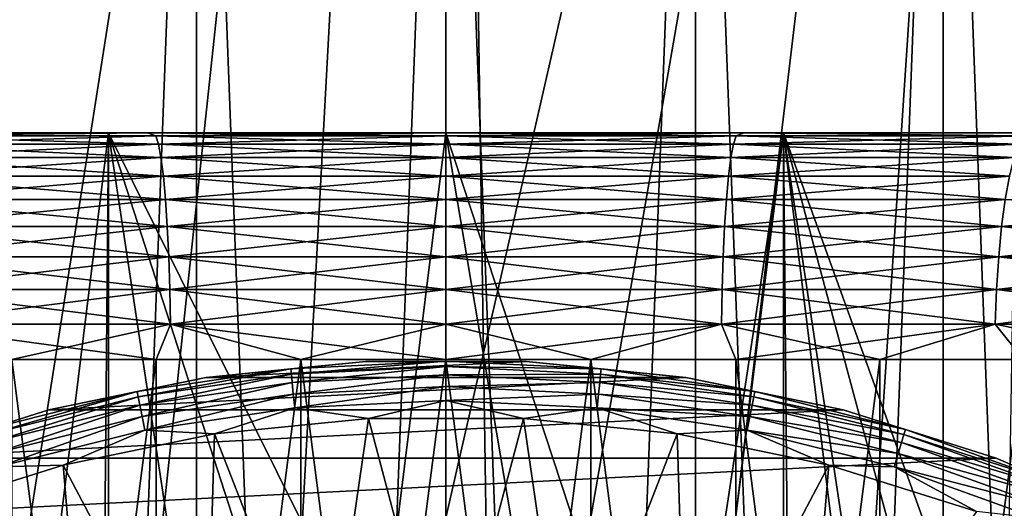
# Model space of a CAD drawing. Header units: metres. Extents: x -30 to 30, y -76 to 64.
# Tile 409 of 541: x -0.94 to 1.23, y 51.67 to 52.75. Entities that reach past the tile are written whole.
import ezdxf

# ---------------------------------------------------------------- set-up
doc = ezdxf.new("R2010")
doc.units = ezdxf.units.M
doc.layers.add('solid_508511', color=7, linetype='CONTINUOUS')

msp = doc.modelspace()

# ---------------------------------------------------------------- linework, layer by layer
at = {"layer": 'solid_508511'}
for points in [[(-1.425745, 10.251329, 22.955767), (-0.713039, 10.325402, 22.988945), (-1.337299, 57.5, 22.961088)], [(-1.337299, 57.5, 22.961088), (0, 10.35, 23), (0, 57.5, 23)], [(-1.23971, 51.39579, -22.966566), (-1.337299, 57.5, -22.961088), (0, 57.5, -23)], [(-0.713039, 10.325402, 22.988945), (0, 10.35, 23), (-1.337299, 57.5, 22.961088)], [(-0.940303, 51.506382, -22.98077), (-1.23971, 51.39579, -22.966566), (0, 57.5, -23)], [(-0.632165, 51.585915, -22.99131), (-0.940303, 51.506382, -22.98077), (0, 57.5, -23)], [(-0.317386, 51.633965, -22.99781), (-0.632165, 51.585915, -22.99131), (0, 57.5, -23)], [(-0.317386, 51.633965, -22.99781), (0, 57.5, -23), (0, 51.650002, -23)], [(0.713028, 10.325403, 22.988945), (1.337299, 57.5, 22.961088), (0, 57.5, 23)], [(0, 10.35, 23), (0.713028, 10.325403, 22.988945), (0, 57.5, 23)], [(0, 51.650002, -23), (0, 57.5, -23), (1.337299, 57.5, -22.961088)], [(0.317385, 51.633965, -22.99781), (0, 51.650002, -23), (1.337299, 57.5, -22.961088)], [(0.632159, 51.585915, -22.99131), (0.317385, 51.633965, -22.99781), (1.337299, 57.5, -22.961088)], [(0.940297, 51.506386, -22.980772), (0.632159, 51.585915, -22.99131), (1.337299, 57.5, -22.961088)], [(0.713028, 10.325403, 22.988945), (1.425724, 10.251332, 22.955769), (1.337299, 57.5, 22.961088)], [(1.239699, 51.395794, -22.966566), (0.940297, 51.506386, -22.980772), (1.337299, 57.5, -22.961088)], [(-0.551211, 39.999996, -6.476586), (-0.551211, 54.5, -6.47658), (-1.098508, 54.5, -6.406504)], [(-1.098375, 39.999996, -6.406526), (-0.551211, 39.999996, -6.476586), (-1.098508, 54.5, -6.406504)], [(-1.098376, 39.999996, 6.406526), (-1.098508, 54.5, 6.406504), (-0.551211, 54.5, 6.47658)], [(-0.551212, 39.999996, 6.476586), (-1.098376, 39.999996, 6.406526), (-0.551211, 54.5, 6.47658)], [(-0.551212, 39.999996, 6.476586), (0, 54.5, 6.5), (0, 40, 6.5)], [(-0.551212, 39.999996, 6.476586), (-0.551211, 54.5, 6.47658), (0, 54.5, 6.5)], [(-0.551211, 54.5, -6.47658), (0, 40, -6.5), (0, 54.5, -6.5)], [(-0.551211, 39.999996, -6.476586), (0, 40, -6.5), (-0.551211, 54.5, -6.47658)], [(0.551211, 54.5, 6.47658), (0.551211, 39.999996, 6.476586), (0, 40, 6.5)], [(0, 54.5, 6.5), (0.551211, 54.5, 6.47658), (0, 40, 6.5)], [(0, 54.5, -6.5), (0, 40, -6.5), (0.551212, 39.999996, -6.476586)], [(0.551211, 54.5, -6.47658), (0, 54.5, -6.5), (0.551212, 39.999996, -6.476586)], [(1.098508, 54.5, 6.406504), (1.098375, 39.999996, 6.406526), (0.551211, 39.999996, 6.476586)], [(0.551211, 54.5, 6.47658), (1.098508, 54.5, 6.406504), (0.551211, 39.999996, 6.476586)], [(0.551211, 54.5, -6.47658), (0.551212, 39.999996, -6.476586), (1.098376, 39.999996, -6.406526)], [(1.098508, 54.5, -6.406504), (0.551211, 54.5, -6.47658), (1.098376, 39.999996, -6.406526)], [(1.637794, 54.5, 6.290277), (1.637813, 39.999996, 6.290276), (1.098375, 39.999996, 6.406526)], [(1.098508, 54.5, 6.406504), (1.637794, 54.5, 6.290277), (1.098375, 39.999996, 6.406526)], [(1.098508, 54.5, -6.406504), (1.098376, 39.999996, -6.406526), (1.637815, 39.999996, -6.290275)], [(1.637794, 54.5, -6.290277), (1.098508, 54.5, -6.406504), (1.637815, 39.999996, -6.290275)], [(-1.486151, 52.5, -9.383035), (-1.003384, 50.789803, -9.446863), (-0.760377, 50.881565, -9.469521)], [(-1.486151, 52.5, -9.383035), (-0.760377, 50.881565, -9.469521), (-0.745352, 52.5, -9.470714)], [(-0.745352, 52.5, 9.470714), (-1.485397, 46.5, 9.383155), (-1.486151, 52.5, 9.383035)], [(-1.486151, 52.5, -9.383035), (-0.745352, 52.5, -9.470714), (-1.316953, 52.5, -8.14421)], [(-0.745352, 52.5, 9.470714), (-1.486151, 52.5, 9.383035), (-1.316953, 52.5, 8.14421)], [(-0.745352, 52.5, 9.470714), (-0.744993, 46.5, 9.470744), (-1.485397, 46.5, 9.383155)], [(-1.316953, 52.5, -8.14421), (-0.658937, 52.5, -8.223638), (-1.278348, 52.493843, -8.071175)], [(-0.658937, 52.5, 8.223638), (-1.316953, 52.5, 8.14421), (-1.278348, 52.493843, 8.071175)], [(-0.745352, 52.5, -9.470714), (-0.658937, 52.5, -8.223638), (-1.316953, 52.5, -8.14421)], [(-0.745352, 52.5, 9.470714), (-1.316953, 52.5, 8.14421), (-0.658937, 52.5, 8.223638)], [(-0.658937, 52.5, -8.223638), (-0.641151, 52.493843, -8.146592), (-1.278348, 52.493843, -8.071175)], [(-0.658937, 52.5, 8.223638), (-1.278348, 52.493843, 8.071175), (-0.641151, 52.493843, 8.146592)], [(-1.278348, 52.493843, -8.071175), (-0.641151, 52.493843, -8.146592), (-1.266402, 52.475506, -7.995749)], [(-1.278348, 52.493843, 8.071175), (-1.266402, 52.475506, 7.995749), (-0.635159, 52.475506, 8.070461)], [(-0.641151, 52.493843, 8.146592), (-1.278348, 52.493843, 8.071175), (-0.635159, 52.475506, 8.070461)], [(-0.641151, 52.493843, -8.146592), (-0.635159, 52.475506, -8.070461), (-1.266402, 52.475506, -7.995749)], [(-0.745352, 52.5, -9.470714), (-0.760377, 50.881565, -9.469521), (-0.51073, 50.947273, -9.486261)], [(-0.745352, 52.5, -9.470714), (-0.256046, 50.986847, -9.496549), (0, 51, -9.5)], [(-0.745352, 52.5, -9.470714), (0, 51, -9.5), (0, 52.5, -9.5)], [(-0.745352, 52.5, -9.470714), (-0.51073, 50.947273, -9.486261), (-0.256046, 50.986847, -9.496549)], [(-0.745352, 52.5, 9.470714), (0, 52.5, 9.5), (-0.744993, 46.5, 9.470744)], [(-0.745352, 52.5, -9.470714), (0, 52.5, -9.5), (-0.658937, 52.5, -8.223638)], [(-0.745352, 52.5, 9.470714), (-0.658937, 52.5, 8.223638), (0, 52.5, 8.25)], [(-0.745352, 52.5, 9.470714), (0, 52.5, 8.25), (0, 52.5, 9.5)], [(0, 52.5, 9.5), (0, 46.5, 9.5), (-0.744993, 46.5, 9.470744)], [(-0.658937, 52.5, -8.223638), (0, 52.5, -8.25), (-0.641151, 52.493843, -8.146592)], [(-0.658937, 52.5, 8.223638), (-0.641151, 52.493843, 8.146592), (0, 52.493843, 8.171782)], [(0, 52.5, 8.25), (-0.658937, 52.5, 8.223638), (0, 52.493843, 8.171782)], [(0, 52.5, -9.5), (0, 52.5, -8.25), (-0.658937, 52.5, -8.223638)], [(0, 52.5, -8.25), (0, 52.493843, -8.171782), (-0.641151, 52.493843, -8.146592)], [(-0.641151, 52.493843, -8.146592), (0, 52.493843, -8.171782), (-0.635159, 52.475506, -8.070461)], [(-0.641151, 52.493843, 8.146592), (-0.635159, 52.475506, 8.070461), (0, 52.475506, 8.095417)], [(0, 52.493843, 8.171782), (-0.641151, 52.493843, 8.146592), (0, 52.475506, 8.095417)], [(0, 52.493843, -8.171782), (0, 52.475506, -8.095417), (-0.635159, 52.475506, -8.070461)], [(0, 52.5, -9.5), (0, 51, -9.5), (0.256045, 50.986847, -9.496549)], [(0, 52.5, -9.5), (0.256045, 50.986847, -9.496549), (0.510725, 50.947273, -9.486261)], [(0, 52.5, -9.5), (0.510725, 50.947273, -9.486261), (0.745352, 52.5, -9.470714)], [(0.745352, 52.5, 9.470714), (0, 46.5, 9.5), (0, 52.5, 9.5)], [(0.744993, 46.5, 9.470744), (0, 46.5, 9.5), (0.745352, 52.5, 9.470714)], [(0.658937, 52.5, -8.223638), (0, 52.493843, -8.171782), (0, 52.5, -8.25)], [(0.641151, 52.493843, -8.146592), (0, 52.493843, -8.171782), (0.658937, 52.5, -8.223638)], [(0.641151, 52.493843, 8.146592), (0, 52.5, 8.25), (0, 52.493843, 8.171782)], [(0, 52.5, -9.5), (0.745352, 52.5, -9.470714), (0, 52.5, -8.25)], [(0.658937, 52.5, -8.223638), (0, 52.5, -8.25), (0.745352, 52.5, -9.470714)], [(0.658937, 52.5, 8.223638), (0, 52.5, 9.5), (0, 52.5, 8.25)], [(0.641151, 52.493843, 8.146592), (0.658937, 52.5, 8.223638), (0, 52.5, 8.25)], [(0.658937, 52.5, 8.223638), (0.745352, 52.5, 9.470714), (0, 52.5, 9.5)], [(0.641151, 52.493843, -8.146592), (0, 52.475506, -8.095417), (0, 52.493843, -8.171782)], [(0.641151, 52.493843, -8.146592), (0.635159, 52.475506, -8.070461), (0, 52.475506, -8.095417)], [(0.635159, 52.475506, 8.070461), (0, 52.493843, 8.171782), (0, 52.475506, 8.095417)], [(0.641151, 52.493843, 8.146592), (0, 52.493843, 8.171782), (0.635159, 52.475506, 8.070461)], [(0.745352, 52.5, -9.470714), (0.510725, 50.947273, -9.486261), (0.760371, 50.881565, -9.469522)], [(0.641151, 52.493843, 8.146592), (0.635159, 52.475506, 8.070461), (1.266402, 52.475506, 7.995749)], [(1.278348, 52.493843, -8.071175), (1.266402, 52.475506, -7.995749), (0.635159, 52.475506, -8.070461)], [(0.641151, 52.493843, -8.146592), (1.278348, 52.493843, -8.071175), (0.635159, 52.475506, -8.070461)], [(0.641151, 52.493843, -8.146592), (0.658937, 52.5, -8.223638), (1.278348, 52.493843, -8.071175)], [(1.278348, 52.493843, 8.071175), (0.658937, 52.5, 8.223638), (0.641151, 52.493843, 8.146592)], [(1.278348, 52.493843, 8.071175), (0.641151, 52.493843, 8.146592), (1.266402, 52.475506, 7.995749)], [(0.658937, 52.5, 8.223638), (1.316953, 52.5, 8.14421), (0.745352, 52.5, 9.470714)], [(1.316953, 52.5, -8.14421), (0.658937, 52.5, -8.223638), (0.745352, 52.5, -9.470714)], [(1.278348, 52.493843, -8.071175), (0.658937, 52.5, -8.223638), (1.316953, 52.5, -8.14421)], [(1.278348, 52.493843, 8.071175), (1.316953, 52.5, 8.14421), (0.658937, 52.5, 8.223638)], [(0.744993, 46.5, 9.470744), (0.745352, 52.5, 9.470714), (1.485397, 46.5, 9.383155)], [(0.745352, 52.5, -9.470714), (0.760371, 50.881565, -9.469522), (1.003377, 50.789806, -9.446864)], [(0.745352, 52.5, -9.470714), (1.003377, 50.789806, -9.446864), (1.236453, 50.672832, -9.419192)], [(0.745352, 52.5, -9.470714), (1.236453, 50.672832, -9.419192), (1.457095, 50.531471, -9.387591)], [(0.745352, 52.5, -9.470714), (1.457095, 50.531471, -9.387591), (1.486151, 52.5, -9.383035)], [(1.316953, 52.5, 8.14421), (1.486151, 52.5, 9.383035), (0.745352, 52.5, 9.470714)], [(1.485397, 46.5, 9.383155), (0.745352, 52.5, 9.470714), (1.486151, 52.5, 9.383035)], [(1.316953, 52.5, -8.14421), (0.745352, 52.5, -9.470714), (1.486151, 52.5, -9.383035)], [(-1.266402, 52.475506, -7.995749), (-0.635159, 52.475506, -8.070461), (-1.255053, 52.445431, -7.92409)], [(-1.266402, 52.475506, 7.995749), (-1.255053, 52.445431, 7.92409), (-0.629467, 52.445431, 7.998133)], [(-0.635159, 52.475506, 8.070461), (-1.266402, 52.475506, 7.995749), (-0.629467, 52.445431, 7.998133)], [(-0.635159, 52.475506, -8.070461), (-0.629467, 52.445431, -7.998133), (-1.255053, 52.445431, -7.92409)], [(-0.635159, 52.475506, -8.070461), (0, 52.475506, -8.095417), (-0.629467, 52.445431, -7.998133)], [(-0.635159, 52.475506, 8.070461), (-0.629467, 52.445431, 7.998133), (0, 52.445431, 8.022864)], [(0, 52.475506, 8.095417), (-0.635159, 52.475506, 8.070461), (0, 52.445431, 8.022864)], [(0, 52.475506, -8.095417), (0, 52.445431, -8.022864), (-0.629467, 52.445431, -7.998133)], [(0.635159, 52.475506, -8.070461), (0, 52.445431, -8.022864), (0, 52.475506, -8.095417)], [(0.635159, 52.475506, -8.070461), (0.629467, 52.445431, -7.998133), (0, 52.445431, -8.022864)], [(0.629467, 52.445431, 7.998133), (0, 52.475506, 8.095417), (0, 52.445431, 8.022864)], [(0.635159, 52.475506, 8.070461), (0, 52.475506, 8.095417), (0.629467, 52.445431, 7.998133)], [(0.635159, 52.475506, 8.070461), (0.629467, 52.445431, 7.998133), (1.255053, 52.445431, 7.92409)], [(1.266402, 52.475506, -7.995749), (1.255053, 52.445431, -7.92409), (0.629467, 52.445431, -7.998133)], [(0.635159, 52.475506, -8.070461), (1.266402, 52.475506, -7.995749), (0.629467, 52.445431, -7.998133)], [(1.266402, 52.475506, 7.995749), (0.635159, 52.475506, 8.070461), (1.255053, 52.445431, 7.92409)], [(-1.255053, 52.445431, -7.92409), (-0.629467, 52.445431, -7.998133), (-1.24458, 52.404369, -7.857966)], [(-1.255053, 52.445431, 7.92409), (-1.24458, 52.404369, 7.857966), (-0.624214, 52.404369, 7.931391)], [(-0.629467, 52.445431, 7.998133), (-1.255053, 52.445431, 7.92409), (-0.624214, 52.404369, 7.931391)], [(-0.629467, 52.445431, -7.998133), (-0.624214, 52.404369, -7.931391), (-1.24458, 52.404369, -7.857966)], [(-0.629467, 52.445431, -7.998133), (0, 52.445431, -8.022864), (-0.624214, 52.404369, -7.931391)], [(-0.629467, 52.445431, 7.998133), (-0.624214, 52.404369, 7.931391), (0, 52.404369, 7.955917)], [(0, 52.445431, 8.022864), (-0.629467, 52.445431, 7.998133), (0, 52.404369, 7.955917)], [(0, 52.445431, -8.022864), (0, 52.404369, -7.955917), (-0.624214, 52.404369, -7.931391)], [(0.629467, 52.445431, -7.998133), (0, 52.404369, -7.955917), (0, 52.445431, -8.022864)], [(0.629467, 52.445431, -7.998133), (0.624214, 52.404369, -7.931391), (0, 52.404369, -7.955917)], [(0.624214, 52.404369, 7.931391), (0, 52.445431, 8.022864), (0, 52.404369, 7.955917)], [(0.629467, 52.445431, 7.998133), (0, 52.445431, 8.022864), (0.624214, 52.404369, 7.931391)], [(0.629467, 52.445431, 7.998133), (0.624214, 52.404369, 7.931391), (1.24458, 52.404369, 7.857966)], [(1.255053, 52.445431, -7.92409), (1.24458, 52.404369, -7.857966), (0.624214, 52.404369, -7.931391)], [(0.629467, 52.445431, -7.998133), (1.255053, 52.445431, -7.92409), (0.624214, 52.404369, -7.931391)], [(1.255053, 52.445431, 7.92409), (0.629467, 52.445431, 7.998133), (1.24458, 52.404369, 7.857966)], [(-1.24458, 52.404369, -7.857966), (-0.624214, 52.404369, -7.931391), (-1.235242, 52.353333, -7.799009)], [(-1.24458, 52.404369, 7.857966), (-1.235242, 52.353333, 7.799009), (-0.619531, 52.353333, 7.871883)], [(-0.624214, 52.404369, 7.931391), (-1.24458, 52.404369, 7.857966), (-0.619531, 52.353333, 7.871883)], [(-0.624214, 52.404369, -7.931391), (-0.619531, 52.353333, -7.871883), (-1.235242, 52.353333, -7.799009)], [(-0.624214, 52.404369, -7.931391), (0, 52.404369, -7.955917), (-0.619531, 52.353333, -7.871883)], [(-0.624214, 52.404369, 7.931391), (-0.619531, 52.353333, 7.871883), (0, 52.353333, 7.896224)], [(0, 52.404369, 7.955917), (-0.624214, 52.404369, 7.931391), (0, 52.353333, 7.896224)], [(0, 52.404369, -7.955917), (0, 52.353333, -7.896224), (-0.619531, 52.353333, -7.871883)], [(0.624214, 52.404369, -7.931391), (0, 52.353333, -7.896224), (0, 52.404369, -7.955917)], [(0.624214, 52.404369, -7.931391), (0.619531, 52.353333, -7.871883), (0, 52.353333, -7.896224)], [(0.619531, 52.353333, 7.871883), (0, 52.404369, 7.955917), (0, 52.353333, 7.896224)], [(0.624214, 52.404369, 7.931391), (0, 52.404369, 7.955917), (0.619531, 52.353333, 7.871883)], [(0.624214, 52.404369, 7.931391), (0.619531, 52.353333, 7.871883), (1.235242, 52.353333, 7.799009)], [(1.24458, 52.404369, -7.857966), (1.235242, 52.353333, -7.799009), (0.619531, 52.353333, -7.871883)], [(0.624214, 52.404369, -7.931391), (1.24458, 52.404369, -7.857966), (0.619531, 52.353333, -7.871883)], [(1.24458, 52.404369, 7.857966), (0.624214, 52.404369, 7.931391), (1.235242, 52.353333, 7.799009)], [(-1.235242, 52.353333, -7.799009), (-0.619531, 52.353333, -7.871883), (-1.227269, 52.293575, -7.748672)], [(-1.235242, 52.353333, 7.799009), (-1.227269, 52.293575, 7.748672), (-0.615532, 52.293575, 7.821076)], [(-0.619531, 52.353333, 7.871883), (-1.235242, 52.353333, 7.799009), (-0.615532, 52.293575, 7.821076)], [(-0.619531, 52.353333, -7.871883), (-0.615532, 52.293575, -7.821076), (-1.227269, 52.293575, -7.748672)], [(-0.619531, 52.353333, -7.871883), (0, 52.353333, -7.896224), (-0.615532, 52.293575, -7.821076)], [(-0.619531, 52.353333, 7.871883), (-0.615532, 52.293575, 7.821076), (0, 52.293575, 7.845261)], [(0, 52.353333, 7.896224), (-0.619531, 52.353333, 7.871883), (0, 52.293575, 7.845261)], [(0, 52.353333, -7.896224), (0, 52.293575, -7.845261), (-0.615532, 52.293575, -7.821076)], [(0.619531, 52.353333, -7.871883), (0, 52.293575, -7.845261), (0, 52.353333, -7.896224)], [(0.619531, 52.353333, -7.871883), (0.615532, 52.293575, -7.821076), (0, 52.293575, -7.845261)], [(0.615532, 52.293575, 7.821076), (0, 52.353333, 7.896224), (0, 52.293575, 7.845261)], [(0.619531, 52.353333, 7.871883), (0, 52.353333, 7.896224), (0.615532, 52.293575, 7.821076)], [(0.619531, 52.353333, 7.871883), (0.615532, 52.293575, 7.821076), (1.227269, 52.293575, 7.748672)], [(1.235242, 52.353333, -7.799009), (1.227269, 52.293575, -7.748672), (0.615532, 52.293575, -7.821076)], [(0.619531, 52.353333, -7.871883), (1.235242, 52.353333, -7.799009), (0.615532, 52.293575, -7.821076)], [(1.235242, 52.353333, 7.799009), (0.619531, 52.353333, 7.871883), (1.227269, 52.293575, 7.748672)], [(1.235242, 52.353333, 7.799009), (1.227269, 52.293575, 7.748672), (1.83144, 52.293575, 7.628496)], [(1.843337, 52.353333, -7.678051), (1.83144, 52.293575, -7.628496), (1.227269, 52.293575, -7.748672)], [(1.235242, 52.353333, -7.799009), (1.843337, 52.353333, -7.678051), (1.227269, 52.293575, -7.748672)], [(-1.227269, 52.293575, -7.748672), (-0.615532, 52.293575, -7.821076), (-1.220859, 52.226574, -7.7082)], [(-1.227269, 52.293575, 7.748672), (-1.220859, 52.226574, 7.7082), (-0.612317, 52.226574, 7.780225)], [(-0.615532, 52.293575, 7.821076), (-1.227269, 52.293575, 7.748672), (-0.612317, 52.226574, 7.780225)], [(-0.615532, 52.293575, -7.821076), (-0.612317, 52.226574, -7.780225), (-1.220859, 52.226574, -7.7082)], [(-0.615532, 52.293575, -7.821076), (0, 52.293575, -7.845261), (-0.612317, 52.226574, -7.780225)], [(-0.615532, 52.293575, 7.821076), (-0.612317, 52.226574, 7.780225), (0, 52.226574, 7.804283)], [(0, 52.293575, 7.845261), (-0.615532, 52.293575, 7.821076), (0, 52.226574, 7.804283)], [(0, 52.293575, -7.845261), (0, 52.226574, -7.804283), (-0.612317, 52.226574, -7.780225)], [(0.615532, 52.293575, -7.821076), (0, 52.226574, -7.804283), (0, 52.293575, -7.845261)], [(0.615532, 52.293575, -7.821076), (0.612317, 52.226574, -7.780225), (0, 52.226574, -7.804283)], [(0.612317, 52.226574, 7.780225), (0, 52.293575, 7.845261), (0, 52.226574, 7.804283)], [(0.615532, 52.293575, 7.821076), (0, 52.293575, 7.845261), (0.612317, 52.226574, 7.780225)], [(0.615532, 52.293575, 7.821076), (0.612317, 52.226574, 7.780225), (1.220859, 52.226574, 7.7082)], [(1.227269, 52.293575, -7.748672), (1.220859, 52.226574, -7.7082), (0.612317, 52.226574, -7.780225)], [(0.615532, 52.293575, -7.821076), (1.227269, 52.293575, -7.748672), (0.612317, 52.226574, -7.780225)], [(1.227269, 52.293575, 7.748672), (0.615532, 52.293575, 7.821076), (1.220859, 52.226574, 7.7082)], [(1.227269, 52.293575, 7.748672), (1.220859, 52.226574, 7.7082), (1.821874, 52.226574, 7.58865)], [(1.83144, 52.293575, -7.628496), (1.821874, 52.226574, -7.58865), (1.220859, 52.226574, -7.7082)], [(1.227269, 52.293575, -7.748672), (1.83144, 52.293575, -7.628496), (1.220859, 52.226574, -7.7082)], [(1.83144, 52.293575, 7.628496), (1.227269, 52.293575, 7.748672), (1.821874, 52.226574, 7.58865)], [(-1.220859, 52.226574, -7.7082), (-0.612317, 52.226574, -7.780225), (-1.216169, 52.153984, -7.678587)], [(-1.220859, 52.226574, 7.7082), (-1.216169, 52.153984, 7.678587), (-0.609965, 52.153984, 7.750337)], [(-0.612317, 52.226574, 7.780225), (-1.220859, 52.226574, 7.7082), (-0.609965, 52.153984, 7.750337)], [(-0.612317, 52.226574, -7.780225), (-0.609965, 52.153984, -7.750337), (-1.216169, 52.153984, -7.678587)], [(-0.612317, 52.226574, -7.780225), (0, 52.226574, -7.804283), (-0.609965, 52.153984, -7.750337)], [(-0.612317, 52.226574, 7.780225), (-0.609965, 52.153984, 7.750337), (0, 52.153984, 7.774302)], [(0, 52.226574, 7.804283), (-0.612317, 52.226574, 7.780225), (0, 52.153984, 7.774302)], [(0, 52.226574, -7.804283), (0, 52.153984, -7.774302), (-0.609965, 52.153984, -7.750337)], [(0.612317, 52.226574, -7.780225), (0, 52.153984, -7.774302), (0, 52.226574, -7.804283)], [(0.612317, 52.226574, -7.780225), (0.609965, 52.153984, -7.750337), (0, 52.153984, -7.774302)], [(0.609965, 52.153984, 7.750337), (0, 52.226574, 7.804283), (0, 52.153984, 7.774302)], [(0.612317, 52.226574, 7.780225), (0, 52.226574, 7.804283), (0.609965, 52.153984, 7.750337)], [(0.612317, 52.226574, 7.780225), (0.609965, 52.153984, 7.750337), (1.216169, 52.153984, 7.678587)], [(1.220859, 52.226574, -7.7082), (1.216169, 52.153984, -7.678587), (0.609965, 52.153984, -7.750337)], [(0.612317, 52.226574, -7.780225), (1.220859, 52.226574, -7.7082), (0.609965, 52.153984, -7.750337)], [(1.220859, 52.226574, 7.7082), (0.612317, 52.226574, 7.780225), (1.216169, 52.153984, 7.678587)], [(1.220859, 52.226574, 7.7082), (1.216169, 52.153984, 7.678587), (1.814875, 52.153984, 7.559497)], [(1.821874, 52.226574, -7.58865), (1.814875, 52.153984, -7.559497), (1.216169, 52.153984, -7.678587)], [(1.220859, 52.226574, -7.7082), (1.821874, 52.226574, -7.58865), (1.216169, 52.153984, -7.678587)], [(1.821874, 52.226574, 7.58865), (1.220859, 52.226574, 7.7082), (1.814875, 52.153984, 7.559497)], [(-1.216169, 52.153984, -7.678587), (-0.609965, 52.153984, -7.750337), (-1.213315, 52.077595, -7.660568)], [(-1.216169, 52.153984, 7.678587), (-1.213315, 52.077595, 7.660568), (-0.608533, 52.077595, 7.732149)], [(-0.609965, 52.153984, 7.750337), (-1.216169, 52.153984, 7.678587), (-0.608533, 52.077595, 7.732149)], [(-0.609965, 52.153984, -7.750337), (-0.608533, 52.077595, -7.732149), (-1.213315, 52.077595, -7.660568)], [(-0.609965, 52.153984, -7.750337), (0, 52.153984, -7.774302), (-0.608533, 52.077595, -7.732149)], [(-0.609965, 52.153984, 7.750337), (-0.608533, 52.077595, 7.732149), (0, 52.077595, 7.756058)], [(0, 52.153984, 7.774302), (-0.609965, 52.153984, 7.750337), (0, 52.077595, 7.756058)], [(0, 52.153984, -7.774302), (0, 52.077595, -7.756058), (-0.608533, 52.077595, -7.732149)], [(0.609965, 52.153984, -7.750337), (0, 52.077595, -7.756058), (0, 52.153984, -7.774302)], [(0.609965, 52.153984, -7.750337), (0.608533, 52.077595, -7.732149), (0, 52.077595, -7.756058)], [(0.608533, 52.077595, 7.732149), (0, 52.153984, 7.774302), (0, 52.077595, 7.756058)], [(0.609965, 52.153984, 7.750337), (0, 52.153984, 7.774302), (0.608533, 52.077595, 7.732149)], [(0.609965, 52.153984, 7.750337), (0.608533, 52.077595, 7.732149), (1.213315, 52.077595, 7.660568)], [(1.216169, 52.153984, -7.678587), (1.213315, 52.077595, -7.660568), (0.608533, 52.077595, -7.732149)], [(0.609965, 52.153984, -7.750337), (1.216169, 52.153984, -7.678587), (0.608533, 52.077595, -7.732149)], [(1.216169, 52.153984, 7.678587), (0.609965, 52.153984, 7.750337), (1.213315, 52.077595, 7.660568)], [(1.216169, 52.153984, 7.678587), (1.213315, 52.077595, 7.660568), (1.810616, 52.077595, 7.541758)], [(1.814875, 52.153984, -7.559497), (1.810616, 52.077595, -7.541758), (1.213315, 52.077595, -7.660568)], [(1.216169, 52.153984, -7.678587), (1.814875, 52.153984, -7.559497), (1.213315, 52.077595, -7.660568)], [(1.814875, 52.153984, 7.559497), (1.216169, 52.153984, 7.678587), (1.810616, 52.077595, 7.541758)], [(-1.213315, 52.077595, -7.660568), (-0.608533, 52.077595, -7.732149), (-0.958618, 52, -7.690485)], [(-1.213315, 52.077595, 7.660568), (-0.958618, 52, 7.690485), (-0.63999, 52, 7.72353)], [(-0.608533, 52.077595, 7.732149), (-1.213315, 52.077595, 7.660568), (-0.63999, 52, 7.72353)], [(-0.608533, 52.077595, -7.732149), (-0.63999, 52, -7.72353), (-0.958618, 52, -7.690485)], [(-0.608533, 52.077595, -7.732149), (-0.320269, 52, -7.74338), (-0.63999, 52, -7.72353)], [(-0.608533, 52.077595, 7.732149), (-0.63999, 52, 7.72353), (-0.320269, 52, 7.74338)], [(-0.608533, 52.077595, -7.732149), (0, 52.077595, -7.756058), (-0.320269, 52, -7.74338)], [(-0.608533, 52.077595, 7.732149), (-0.320269, 52, 7.74338), (0, 52, 7.75)], [(0, 52.077595, 7.756058), (-0.608533, 52.077595, 7.732149), (0, 52, 7.75)], [(0, 52.077595, -7.756058), (0, 52, -7.75), (-0.320269, 52, -7.74338)], [(0.608533, 52.077595, -7.732149), (0, 52, -7.75), (0, 52.077595, -7.756058)], [(0.608533, 52.077595, -7.732149), (0.320269, 52, -7.74338), (0, 52, -7.75)], [(0.320269, 52, 7.74338), (0, 52.077595, 7.756058), (0, 52, 7.75)], [(0.608533, 52.077595, 7.732149), (0, 52.077595, 7.756058), (0.320269, 52, 7.74338)], [(0.608533, 52.077595, 7.732149), (0.320269, 52, 7.74338), (0.63999, 52, 7.72353)], [(0.608533, 52.077595, -7.732149), (0.63999, 52, -7.72353), (0.320269, 52, -7.74338)], [(0.608533, 52.077595, 7.732149), (0.63999, 52, 7.72353), (0.958618, 52, 7.690485)], [(1.213315, 52.077595, 7.660568), (0.608533, 52.077595, 7.732149), (0.958618, 52, 7.690485)], [(0.608533, 52.077595, -7.732149), (1.213315, 52.077595, -7.660568), (0.63999, 52, -7.72353)], [(1.213315, 52.077595, -7.660568), (0.958618, 52, -7.690485), (0.63999, 52, -7.72353)], [(1.213315, 52.077595, 7.660568), (0.958618, 52, 7.690485), (1.275608, 52, 7.6443)], [(1.213315, 52.077595, -7.660568), (1.275608, 52, -7.6443), (0.958618, 52, -7.690485)], [(1.213315, 52.077595, 7.660568), (1.275608, 52, 7.6443), (1.590419, 52, 7.585055)], [(1.810616, 52.077595, 7.541758), (1.213315, 52.077595, 7.660568), (1.590419, 52, 7.585055)], [(1.213315, 52.077595, -7.660568), (1.810616, 52.077595, -7.541758), (1.275608, 52, -7.6443)], [(-0.63999, 52, -7.72353), (-0.639964, 49.53109, -7.723532), (-0.958742, 49.53109, -7.690469)], [(-0.958618, 52, -7.690485), (-0.63999, 52, -7.72353), (-0.958742, 49.53109, -7.690469)], [(-0.958618, 52, 7.690485), (-0.958742, 49.53109, 7.690469), (-0.639964, 49.53109, 7.723532)], [(-0.63999, 52, 7.72353), (-0.958618, 52, 7.690485), (-0.639964, 49.53109, 7.723532)], [(-0.68205, 51.928898, -23.205029), (-0.529997, 51.959641, -23.165592), (-0.342675, 51.97924, -23.205029)], [(-0.68205, 51.928898, -23.205029), (-0.342675, 51.97924, -23.205029), (-0.679779, 51.91748, -23.242954)], [(-0.342675, 51.97924, -23.205029), (-0.341534, 51.967651, -23.242954), (-0.679779, 51.91748, -23.242954)], [(-0.63999, 52, -7.72353), (-0.320269, 52, -7.74338), (-0.639964, 49.53109, -7.723532)], [(-0.320269, 52, 7.74338), (-0.63999, 52, 7.72353), (-0.639964, 49.53109, 7.723532)], [(-0.320269, 52, -7.74338), (-0.320136, 49.53109, -7.743385), (-0.639964, 49.53109, -7.723532)], [(-0.320269, 52, 7.74338), (-0.639964, 49.53109, 7.723532), (-0.320136, 49.53109, 7.743385)], [(0.177272, 51.995506, -23), (-0.177272, 51.995506, -23), (-0.530007, 51.959637, -23)], [(-0.529997, 51.959641, -23.165592), (-0.530007, 51.959637, -23), (-0.177272, 51.995506, -23)], [(0.530007, 51.959637, -23), (0.177272, 51.995506, -23), (-0.530007, 51.959637, -23)], [(-0.177273, 51.995506, -23.165592), (-0.529997, 51.959641, -23.165592), (-0.177272, 51.995506, -23)], [(-0.342675, 51.97924, -23.205029), (-0.529997, 51.959641, -23.165592), (-0.177273, 51.995506, -23.165592)], [(-0.342675, 51.97924, -23.205029), (-0.177273, 51.995506, -23.165592), (0, 51.996075, -23.205029)], [(-0.342675, 51.97924, -23.205029), (0, 51.996075, -23.205029), (-0.341534, 51.967651, -23.242954)], [(0, 51.996075, -23.205029), (0, 51.984432, -23.242954), (-0.341534, 51.967651, -23.242954)], [(-0.341534, 51.967651, -23.242954), (0, 51.984432, -23.242954), (-0.339682, 51.948845, -23.277836)], [(0, 51.984432, -23.242954), (0, 51.965534, -23.277836), (-0.339682, 51.948845, -23.277836)], [(-0.320269, 52, -7.74338), (0, 52, -7.75), (-0.320136, 49.53109, -7.743385)], [(-0.320269, 52, 7.74338), (-0.320136, 49.53109, 7.743385), (0, 49.53109, 7.75)], [(0, 52, 7.75), (-0.320269, 52, 7.74338), (0, 49.53109, 7.75)], [(0, 52, -7.75), (0, 49.53109, -7.75), (-0.320136, 49.53109, -7.743385)], [(0, 51.996075, -23.205029), (-0.177273, 51.995506, -23.165592), (0.177272, 51.995506, -23.165592)], [(-0.177273, 51.995506, -23.165592), (-0.177272, 51.995506, -23), (0.177272, 51.995506, -23)], [(0.177272, 51.995506, -23.165592), (-0.177273, 51.995506, -23.165592), (0.177272, 51.995506, -23)], [(0.320269, 52, -7.74338), (0, 49.53109, -7.75), (0, 52, -7.75)], [(0.320269, 52, -7.74338), (0.320136, 49.53109, -7.743385), (0, 49.53109, -7.75)], [(0.320136, 49.53109, 7.743385), (0, 52, 7.75), (0, 49.53109, 7.75)], [(0.320269, 52, 7.74338), (0, 52, 7.75), (0.320136, 49.53109, 7.743385)], [(0, 51.996075, -23.205029), (0.177272, 51.995506, -23.165592), (0.342675, 51.97924, -23.205029)], [(0, 51.996075, -23.205029), (0.342675, 51.97924, -23.205029), (0, 51.984432, -23.242954)], [(0, 51.984432, -23.242954), (0.341534, 51.967651, -23.242954), (0, 51.965534, -23.277836)], [(0.342675, 51.97924, -23.205029), (0.341534, 51.967651, -23.242954), (0, 51.984432, -23.242954)], [(0.177272, 51.995506, -23.165592), (0.177272, 51.995506, -23), (0.530007, 51.959637, -23)], [(0.529997, 51.959641, -23.165592), (0.177272, 51.995506, -23.165592), (0.530007, 51.959637, -23)], [(0.342675, 51.97924, -23.205029), (0.177272, 51.995506, -23.165592), (0.529997, 51.959641, -23.165592)], [(0.320269, 52, 7.74338), (0.320136, 49.53109, 7.743385), (0.639964, 49.53109, 7.723532)], [(0.320269, 52, -7.74338), (0.639964, 49.53109, -7.723532), (0.320136, 49.53109, -7.743385)], [(0.63999, 52, 7.72353), (0.320269, 52, 7.74338), (0.639964, 49.53109, 7.723532)], [(0.320269, 52, -7.74338), (0.63999, 52, -7.72353), (0.639964, 49.53109, -7.723532)], [(0.342675, 51.97924, -23.205029), (0.68205, 51.928898, -23.205029), (0.341534, 51.967651, -23.242954)], [(0.342675, 51.97924, -23.205029), (0.529997, 51.959641, -23.165592), (0.68205, 51.928898, -23.205029)], [(0.63999, 52, 7.72353), (0.639964, 49.53109, 7.723532), (0.958742, 49.53109, 7.690469)], [(0.958618, 52, -7.690485), (0.958742, 49.53109, -7.690469), (0.639964, 49.53109, -7.723532)], [(0.63999, 52, -7.72353), (0.958618, 52, -7.690485), (0.639964, 49.53109, -7.723532)], [(0.958618, 52, 7.690485), (0.63999, 52, 7.72353), (0.958742, 49.53109, 7.690469)], [(1.275608, 52, 7.6443), (0.958618, 52, 7.690485), (0.958742, 49.53109, 7.690469)], [(0.958618, 52, -7.690485), (1.275608, 52, -7.6443), (0.958742, 49.53109, -7.690469)], [(1.275608, 52, 7.6443), (0.958742, 49.53109, 7.690469), (1.275652, 49.53109, 7.644293)], [(1.275608, 52, -7.6443), (1.275652, 49.53109, -7.644293), (0.958742, 49.53109, -7.690469)], [(-0.529997, 51.959641, -23.165592), (-0.877284, 51.888271, -23.165592), (-0.530007, 51.959637, -23)], [(-0.68205, 51.928898, -23.205029), (-0.877284, 51.888271, -23.165592), (-0.529997, 51.959641, -23.165592)], [(-0.877284, 51.888271, -23.165592), (-0.877276, 51.888271, -23), (-0.530007, 51.959637, -23)], [(0.530007, 51.959637, -23), (-0.530007, 51.959637, -23), (-0.877276, 51.888271, -23)], [(0.877276, 51.888271, -23), (0.530007, 51.959637, -23), (-0.877276, 51.888271, -23)], [(-0.679779, 51.91748, -23.242954), (-0.341534, 51.967651, -23.242954), (-0.676092, 51.898945, -23.277836)], [(-0.341534, 51.967651, -23.242954), (-0.339682, 51.948845, -23.277836), (-0.676092, 51.898945, -23.277836)], [(-0.339682, 51.948845, -23.277836), (0, 51.965534, -23.277836), (-0.337191, 51.923553, -23.308302)], [(0, 51.965534, -23.277836), (0, 51.940121, -23.308302), (-0.337191, 51.923553, -23.308302)], [(0.341534, 51.967651, -23.242954), (0.339682, 51.948845, -23.277836), (0, 51.965534, -23.277836)], [(0, 51.965534, -23.277836), (0.339682, 51.948845, -23.277836), (0, 51.940121, -23.308302)], [(0.341534, 51.967651, -23.242954), (0.679779, 51.91748, -23.242954), (0.339682, 51.948845, -23.277836)], [(0.68205, 51.928898, -23.205029), (0.679779, 51.91748, -23.242954), (0.341534, 51.967651, -23.242954)], [(0.529997, 51.959641, -23.165592), (0.530007, 51.959637, -23), (0.877276, 51.888271, -23)], [(0.877284, 51.888271, -23.165592), (0.529997, 51.959641, -23.165592), (0.877276, 51.888271, -23)], [(0.68205, 51.928898, -23.205029), (0.529997, 51.959641, -23.165592), (0.877284, 51.888271, -23.165592)], [(-0.676092, 51.898945, -23.277836), (-0.339682, 51.948845, -23.277836), (-0.671134, 51.87402, -23.308302)], [(-0.339682, 51.948845, -23.277836), (-0.337191, 51.923553, -23.308302), (-0.671134, 51.87402, -23.308302)], [(-0.337191, 51.923553, -23.308302), (0, 51.940121, -23.308302), (-0.33416, 51.89278, -23.333151)], [(0, 51.940121, -23.308302), (0, 51.909195, -23.333151), (-0.33416, 51.89278, -23.333151)], [(0.339682, 51.948845, -23.277836), (0.337191, 51.923553, -23.308302), (0, 51.940121, -23.308302)], [(0, 51.940121, -23.308302), (0.337191, 51.923553, -23.308302), (0, 51.909195, -23.333151)], [(0.339682, 51.948845, -23.277836), (0.676092, 51.898945, -23.277836), (0.337191, 51.923553, -23.308302)], [(0.679779, 51.91748, -23.242954), (0.676092, 51.898945, -23.277836), (0.339682, 51.948845, -23.277836)], [(-1.014856, 51.845531, -23.205029), (-0.877284, 51.888271, -23.165592), (-0.68205, 51.928898, -23.205029)], [(-1.014856, 51.845531, -23.205029), (-0.68205, 51.928898, -23.205029), (-1.011477, 51.834393, -23.242954)], [(-0.68205, 51.928898, -23.205029), (-0.679779, 51.91748, -23.242954), (-1.011477, 51.834393, -23.242954)], [(-1.011477, 51.834393, -23.242954), (-0.679779, 51.91748, -23.242954), (-1.005991, 51.816307, -23.277836)], [(-0.679779, 51.91748, -23.242954), (-0.676092, 51.898945, -23.277836), (-1.005991, 51.816307, -23.277836)], [(-0.671134, 51.87402, -23.308302), (-0.337191, 51.923553, -23.308302), (-0.665101, 51.843689, -23.333151)], [(-0.337191, 51.923553, -23.308302), (-0.33416, 51.89278, -23.333151), (-0.665101, 51.843689, -23.333151)], [(0.337191, 51.923553, -23.308302), (0.33416, 51.89278, -23.333151), (0, 51.909195, -23.333151)], [(0.337191, 51.923553, -23.308302), (0.671134, 51.87402, -23.308302), (0.33416, 51.89278, -23.333151)], [(0.676092, 51.898945, -23.277836), (0.671134, 51.87402, -23.308302), (0.337191, 51.923553, -23.308302)], [(0.679779, 51.91748, -23.242954), (1.011477, 51.834393, -23.242954), (0.676092, 51.898945, -23.277836)], [(0.68205, 51.928898, -23.205029), (1.014856, 51.845531, -23.205029), (0.679779, 51.91748, -23.242954)], [(1.014856, 51.845531, -23.205029), (1.011477, 51.834393, -23.242954), (0.679779, 51.91748, -23.242954)], [(0.68205, 51.928898, -23.205029), (0.877284, 51.888271, -23.165592), (1.014856, 51.845531, -23.205029)], [(-1.005991, 51.816307, -23.277836), (-0.676092, 51.898945, -23.277836), (-0.998614, 51.791988, -23.308302)], [(-0.676092, 51.898945, -23.277836), (-0.671134, 51.87402, -23.308302), (-0.998614, 51.791988, -23.308302)], [(-0.665101, 51.843689, -23.333151), (-0.33416, 51.89278, -23.333151), (-0.51094, 51.835247, -23.351336)], [(-0.33416, 51.89278, -23.333151), (-0.170898, 51.869827, -23.351336), (-0.51094, 51.835247, -23.351336)], [(-0.33416, 51.89278, -23.333151), (0, 51.909195, -23.333151), (-0.170898, 51.869827, -23.351336)], [(0, 51.909195, -23.333151), (0.1709, 51.869827, -23.351336), (-0.170898, 51.869827, -23.351336)], [(0, 51.909195, -23.333151), (0.33416, 51.89278, -23.333151), (0.1709, 51.869827, -23.351336)], [(0.33416, 51.89278, -23.333151), (0.510943, 51.835247, -23.351336), (0.1709, 51.869827, -23.351336)], [(0.33416, 51.89278, -23.333151), (0.665101, 51.843689, -23.333151), (0.510943, 51.835247, -23.351336)], [(0.671134, 51.87402, -23.308302), (0.665101, 51.843689, -23.333151), (0.33416, 51.89278, -23.333151)], [(0.676092, 51.898945, -23.277836), (1.005991, 51.816307, -23.277836), (0.671134, 51.87402, -23.308302)], [(1.011477, 51.834393, -23.242954), (1.005991, 51.816307, -23.277836), (0.676092, 51.898945, -23.277836)], [(0.877276, 51.888271, -23), (-0.877276, 51.888271, -23), (-1.21558, 51.782124, -23)], [(-1.215569, 51.782131, -23.165592), (-1.21558, 51.782124, -23), (-0.877276, 51.888271, -23)], [(1.21558, 51.782124, -23), (0.877276, 51.888271, -23), (-1.21558, 51.782124, -23)], [(-0.877284, 51.888271, -23.165592), (-1.215569, 51.782131, -23.165592), (-0.877276, 51.888271, -23)], [(-1.014856, 51.845531, -23.205029), (-1.215569, 51.782131, -23.165592), (-0.877284, 51.888271, -23.165592)], [(-0.998614, 51.791988, -23.308302), (-0.671134, 51.87402, -23.308302), (-0.989637, 51.762398, -23.333151)], [(-0.671134, 51.87402, -23.308302), (-0.665101, 51.843689, -23.333151), (-0.989637, 51.762398, -23.333151)], [(0.671134, 51.87402, -23.308302), (0.998614, 51.791988, -23.308302), (0.665101, 51.843689, -23.333151)], [(1.005991, 51.816307, -23.277836), (0.998614, 51.791988, -23.308302), (0.671134, 51.87402, -23.308302)], [(0.877284, 51.888271, -23.165592), (0.877276, 51.888271, -23), (1.21558, 51.782124, -23)], [(1.215569, 51.782131, -23.165592), (0.877284, 51.888271, -23.165592), (1.21558, 51.782124, -23)], [(1.014856, 51.845531, -23.205029), (0.877284, 51.888271, -23.165592), (1.215569, 51.782131, -23.165592)], [(-0.51094, 51.835247, -23.351336), (-0.170898, 51.869827, -23.351336), (-0.266899, 51.209873, -23.58305)], [(-0.170898, 51.869827, -23.351336), (0, 51.222984, -23.58305), (-0.266899, 51.209873, -23.58305)], [(-0.170898, 51.869827, -23.351336), (0.1709, 51.869827, -23.351336), (0, 51.222984, -23.58305)], [(0.1709, 51.869827, -23.351336), (0.266899, 51.209873, -23.58305), (0, 51.222984, -23.58305)], [(0.1709, 51.869827, -23.351336), (0.510943, 51.835247, -23.351336), (0.266899, 51.209873, -23.58305)], [(-0.989637, 51.762398, -23.333151), (-0.665101, 51.843689, -23.333151), (-0.845741, 51.766445, -23.351336)], [(-0.665101, 51.843689, -23.333151), (-0.51094, 51.835247, -23.351336), (-0.845741, 51.766445, -23.351336)], [(-0.845741, 51.766445, -23.351336), (-0.51094, 51.835247, -23.351336), (-0.531228, 51.170662, -23.58305)], [(-0.51094, 51.835247, -23.351336), (-0.266899, 51.209873, -23.58305), (-0.531228, 51.170662, -23.58305)], [(0.510943, 51.835247, -23.351336), (0.531228, 51.170662, -23.58305), (0.266899, 51.209873, -23.58305)], [(0.665101, 51.843689, -23.333151), (0.845744, 51.766445, -23.351336), (0.510943, 51.835247, -23.351336)], [(0.510943, 51.835247, -23.351336), (0.845744, 51.766445, -23.351336), (0.531228, 51.170662, -23.58305)], [(0.665101, 51.843689, -23.333151), (0.989637, 51.762398, -23.333151), (0.845744, 51.766445, -23.351336)], [(0.998614, 51.791988, -23.308302), (0.989637, 51.762398, -23.333151), (0.665101, 51.843689, -23.333151)], [(1.011477, 51.834393, -23.242954), (1.333434, 51.719196, -23.242954), (1.005991, 51.816307, -23.277836)], [(1.014856, 51.845531, -23.205029), (1.337889, 51.72995, -23.205029), (1.011477, 51.834393, -23.242954)], [(1.337889, 51.72995, -23.205029), (1.333434, 51.719196, -23.242954), (1.011477, 51.834393, -23.242954)], [(1.014856, 51.845531, -23.205029), (1.215569, 51.782131, -23.165592), (1.337889, 51.72995, -23.205029)], [(1.005991, 51.816307, -23.277836), (1.326202, 51.701733, -23.277836), (0.998614, 51.791988, -23.308302)], [(1.333434, 51.719196, -23.242954), (1.326202, 51.701733, -23.277836), (1.005991, 51.816307, -23.277836)], [(0.998614, 51.791988, -23.308302), (1.316477, 51.678257, -23.308302), (0.989637, 51.762398, -23.333151)], [(1.326202, 51.701733, -23.277836), (1.316477, 51.678257, -23.308302), (0.998614, 51.791988, -23.308302)], [(1.21558, 51.782124, -23), (-1.21558, 51.782124, -23), (-1.541364, 51.642323, -23)], [(1.541364, 51.642323, -23), (1.21558, 51.782124, -23), (-1.541364, 51.642323, -23)], [(-1.171863, 51.664124, -23.351336), (-0.845741, 51.766445, -23.351336), (-0.790441, 51.105732, -23.58305)], [(-0.989637, 51.762398, -23.333151), (-0.845741, 51.766445, -23.351336), (-1.171863, 51.664124, -23.351336)], [(-0.845741, 51.766445, -23.351336), (-0.531228, 51.170662, -23.58305), (-0.790441, 51.105732, -23.58305)], [(0.845744, 51.766445, -23.351336), (0.790441, 51.105732, -23.58305), (0.531228, 51.170662, -23.58305)], [(0.845744, 51.766445, -23.351336), (1.171866, 51.664124, -23.351336), (0.790441, 51.105732, -23.58305)], [(0.989637, 51.762398, -23.333151), (1.171866, 51.664124, -23.351336), (0.845744, 51.766445, -23.351336)], [(0.989637, 51.762398, -23.333151), (1.304642, 51.649685, -23.333151), (1.171866, 51.664124, -23.351336)], [(1.316477, 51.678257, -23.308302), (1.304642, 51.649685, -23.333151), (0.989637, 51.762398, -23.333151)], [(1.215569, 51.782131, -23.165592), (1.21558, 51.782124, -23), (1.541364, 51.642323, -23)], [(1.54138, 51.642315, -23.165592), (1.215569, 51.782131, -23.165592), (1.541364, 51.642323, -23)], [(1.337889, 51.72995, -23.205029), (1.215569, 51.782131, -23.165592), (1.54138, 51.642315, -23.165592)]]:
    msp.add_3dface(points, dxfattribs=at)

doc.saveas('drawing.dxf')
